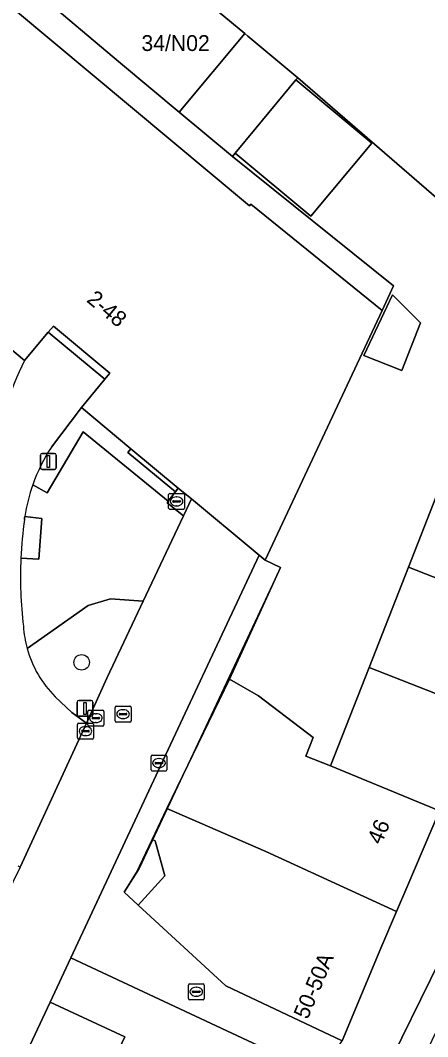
# Model space of a CAD drawing. Extents: x 160102 to 160934, y 382045 to 382923.
# Drawn here: x 160855.2 to 160880.9, y 382756.5 to 382820.7 of the extents above; entities that cross this region are included whole.
import ezdxf

# ---------------------------------------------------------------- set-up
doc = ezdxf.new("R2010")
doc.units = 0
for name, color, linetype in [('IMGEO_Boom', 7, 'Continuous'), ('IMGEO_Erf', 7, 'Continuous'), ('IMGEO_Groenvoorziening', 7, 'Continuous'), ('IMGEO_Haag', 7, 'Continuous'), ('IMGEO_Kolk', 7, 'Continuous'), ('IMGEO_Lichtmast', 7, 'Continuous'), ('IMGEO_Muur', 7, 'Continuous'), ('IMGEO_Pand', 7, 'Continuous'), ('IMGEO_Pand_nummerreeks', 7, 'Continuous'), ('IMGEO_Parkeervlak_open', 7, 'Continuous'), ('IMGEO_Rijbaan_lokaal_gesloten', 7, 'Continuous'), ('IMGEO_Rijbaan_lokaal_open', 7, 'Continuous'), ('IMGEO_Rioolput', 7, 'Continuous'), ('IMGEO_Voetpad_open', 7, 'Continuous')]:
    doc.layers.add(name, color=color, linetype=linetype)

msp = doc.modelspace()

# ---------------------------------------------------------------- linework, layer by layer
at = {"layer": 'IMGEO_Boom'}
msp.add_circle((160859.037, 382780.163), 0.489, dxfattribs=at)
at = {"layer": 'IMGEO_Erf'}
msp.add_lwpolyline([(160887.366, 382804.346), (160872.674, 382817.052), (160872.559, 382816.913), (160877.343, 382812.929), (160873.504, 382808.318), (160868.719, 382812.303), (160868.545, 382812.094), (160878.703, 382803.922), (160878.006, 382802.366), (160870.621, 382786.622), (160871.573, 382786.148), (160868.368, 382779.113), (160870.2, 382778.054), (160873.638, 382775.428), (160873.177, 382774.255), (160874.732, 382773.645), (160877.168, 382779.848), (160879.654, 382786.178), (160882.011, 382792.179)], dxfattribs=at)
for points in [[(160879.249, 382798.573), (160876.85, 382799.536), (160878.645, 382803.346), (160880.423, 382801.592)], [(160860.5, 382798.028), (160860.821, 382798.413), (160857.25, 382801.382), (160856.916, 382801.001)], [(160861.953, 382793.407), (160864.948, 382790.93), (160865.13, 382791.163), (160862.138, 382793.636)], [(160865.463, 382789.419), (160865.965, 382790.473), (160865.13, 382791.163), (160864.504, 382790.333), (160864.429, 382790.234)], [(160864.28, 382766.698), (160863.68, 382768.906), (160863.489, 382768.997), (160862.495, 382766.9), (160861.728, 382765.67), (160862.611, 382764.85)], [(160859.256, 382751.226), (160860.401, 382753.665), (160861.753, 382756.544), (160857.045, 382758.717), (160849.284, 382742.212), (160850.209, 382741.778), (160851.728, 382741.063), (160851.132, 382739.797), (160855.065, 382737.947), (160856.973, 382742.011), (160859.522, 382747.44), (160860.93, 382750.44)]]:
    msp.add_lwpolyline(points, close=True, dxfattribs=at)
at = {"layer": 'IMGEO_Groenvoorziening'}
for points in [[(160855.437, 382799.212), (160851.324, 382802.631), (160851.065, 382799.698), (160852.387, 382793.551), (160853.365, 382792.729), (160853.38, 382793.168)], [(160855.952, 382791.372), (160856.862, 382790.857), (160859.133, 382794.716), (160864.504, 382790.333), (160865.13, 382791.163), (160864.948, 382790.93), (160861.953, 382793.407), (160862.138, 382793.636), (160859.026, 382796.237), (160857.127, 382793.749)], [(160855.596, 382781.037), (160859.451, 382783.744), (160860.847, 382784.179), (160862.922, 382784.019), (160865.463, 382789.419), (160864.429, 382790.234), (160864.504, 382790.333), (160859.133, 382794.716), (160856.862, 382790.857), (160855.952, 382791.372)], [(160855.451, 382789.363), (160856.518, 382789.241), (160856.339, 382786.668), (160855.204, 382786.738)], [(160855.204, 382786.738), (160856.339, 382786.668), (160856.518, 382789.241), (160855.451, 382789.363), (160855.437, 382789.271), (160855.424, 382789.179)], [(160857.366, 382777.995), (160858.418, 382776.997), (160859.334, 382776.335), (160860.656, 382779.204), (160862.922, 382784.019), (160860.847, 382784.179), (160859.451, 382783.744), (160855.596, 382781.037)]]:
    msp.add_lwpolyline(points, dxfattribs=at)
for centre, radius, start, end in [((160878.164, 382788.105), 25.296, 153.95483, 168.45444), ((160866.373, 382787.7), 11.049, 146.80439, 160.58734), ((160866.317, 382787.72), 10.99, 160.59186, 171.40276), ((160881.902, 382785.562), 26.724, 172.22178, 177.47825), ((160882.096, 382785.549), 26.918, 177.46851, 186.63467), ((160862.288, 382782.894), 6.944, 183.75783, 195.51125), ((160862.285, 382782.893), 6.942, 195.50892, 224.87739)]:
    msp.add_arc(centre, radius, start, end, dxfattribs=at)
at = {"layer": 'IMGEO_Haag'}
for points in [[(160855.952, 382791.372), (160856.862, 382790.857), (160859.133, 382794.716), (160864.504, 382790.333), (160865.13, 382791.163), (160864.948, 382790.93), (160861.953, 382793.407), (160862.138, 382793.636), (160859.026, 382796.237), (160857.127, 382793.749)], [(160855.204, 382786.738), (160856.339, 382786.668), (160856.518, 382789.241), (160855.451, 382789.363), (160855.437, 382789.271), (160855.424, 382789.179)]]:
    msp.add_lwpolyline(points, dxfattribs=at)
for centre, radius, start, end in [((160866.373, 382787.7), 11.049, 146.80439, 160.58734), ((160881.902, 382785.562), 26.724, 172.22178, 177.47825)]:
    msp.add_arc(centre, radius, start, end, dxfattribs=at)
at = {"layer": 'IMGEO_Kolk'}
for p, q in [((160864.526, 382789.894), (160864.526, 382790.746)), ((160864.601, 382790.82), (160865.453, 382790.82)), ((160865.527, 382790.746), (160865.527, 382789.894)), ((160864.785, 382790.314), (160864.785, 382790.326)), ((160865.223, 382790.277), (160864.825, 382790.277)), ((160864.828, 382790.363), (160865.226, 382790.363)), ((160865.037, 382790.04), (160865.012, 382790.04)), ((160865.014, 382790.6), (160865.039, 382790.6)), ((160865.269, 382790.326), (160865.269, 382790.314)), ((160865.453, 382789.82), (160864.601, 382789.82)), ((160858.778, 382775.398), (160858.778, 382776.25)), ((160858.853, 382776.324), (160859.705, 382776.324)), ((160859.266, 382776.104), (160859.291, 382776.104)), ((160859.779, 382776.25), (160859.779, 382775.398)), ((160859.705, 382775.324), (160858.853, 382775.324)), ((160859.037, 382775.818), (160859.037, 382775.83)), ((160859.475, 382775.781), (160859.077, 382775.781)), ((160859.08, 382775.867), (160859.478, 382775.867)), ((160859.289, 382775.544), (160859.264, 382775.544)), ((160859.521, 382775.83), (160859.521, 382775.818)), ((160863.417, 382773.383), (160863.417, 382774.235)), ((160863.492, 382774.309), (160864.344, 382774.309)), ((160863.905, 382774.089), (160863.93, 382774.089)), ((160864.418, 382774.235), (160864.418, 382773.383)), ((160863.676, 382773.803), (160863.676, 382773.815)), ((160864.114, 382773.766), (160863.716, 382773.766)), ((160863.719, 382773.852), (160864.117, 382773.852)), ((160863.928, 382773.529), (160863.903, 382773.529)), ((160864.16, 382773.815), (160864.16, 382773.803)), ((160864.344, 382773.309), (160863.492, 382773.309)), ((160865.843, 382759.88), (160866.695, 382759.88)), ((160865.768, 382758.954), (160865.768, 382759.806)), ((160866.027, 382759.374), (160866.027, 382759.386)), ((160866.465, 382759.337), (160866.067, 382759.337)), ((160866.07, 382759.423), (160866.468, 382759.423)), ((160866.256, 382759.66), (160866.281, 382759.66)), ((160866.511, 382759.386), (160866.511, 382759.374)), ((160866.769, 382759.806), (160866.769, 382758.954)), ((160866.695, 382758.88), (160865.843, 382758.88)), ((160866.279, 382759.1), (160866.254, 382759.1))]:
    msp.add_line(p, q, dxfattribs=at)
for points in [[(160864.526, 382789.894), (160864.526, 382790.746)], [(160864.601, 382790.82), (160865.453, 382790.82)], [(160865.527, 382790.746), (160865.527, 382789.894)], [(160865.453, 382789.82), (160864.601, 382789.82)], [(160858.778, 382775.398), (160858.778, 382776.25)], [(160858.853, 382776.324), (160859.705, 382776.324)], [(160859.779, 382776.25), (160859.779, 382775.398)], [(160859.705, 382775.324), (160858.853, 382775.324)], [(160863.417, 382773.383), (160863.417, 382774.235)], [(160863.492, 382774.309), (160864.344, 382774.309)], [(160864.418, 382774.235), (160864.418, 382773.383)], [(160864.344, 382773.309), (160863.492, 382773.309)], [(160865.843, 382759.88), (160866.695, 382759.88)], [(160865.768, 382758.954), (160865.768, 382759.806)], [(160866.769, 382759.806), (160866.769, 382758.954)], [(160866.695, 382758.88), (160865.843, 382758.88)]]:
    msp.add_lwpolyline(points, dxfattribs=at)
for centre, radius, start, end in [((160864.603, 382790.744), 0.0765, 91.55205, 178.44795), ((160864.603, 382790.744), 0.0765, 91.55205, 178.44795), ((160865.451, 382790.744), 0.0765, 1.55205, 88.44795), ((160865.451, 382790.744), 0.0765, 1.55205, 88.44795), ((160864.825, 382790.323), 0.0403, 85.87752, 175.75265), ((160864.822, 382790.313), 0.0366, 178.93798, 274.71019), ((160865.226, 382790.32), 0.043, 264.86636, 352.45326), ((160865.23, 382790.325), 0.0386, 1.73085, 96.63898), ((160864.603, 382789.896), 0.0765, 181.55205, 268.44795), ((160864.603, 382789.896), 0.0765, 181.55205, 268.44795), ((160865.451, 382789.896), 0.0765, 271.55205, 358.44795), ((160865.451, 382789.896), 0.0765, 271.55205, 358.44795), ((160858.855, 382776.248), 0.0765, 91.55205, 178.44795), ((160858.855, 382776.248), 0.0765, 91.55205, 178.44795), ((160859.703, 382776.248), 0.0765, 1.55205, 88.44795), ((160859.703, 382776.248), 0.0765, 1.55205, 88.44795), ((160858.855, 382775.4), 0.0765, 181.55205, 268.44795), ((160858.855, 382775.4), 0.0765, 181.55205, 268.44795), ((160859.077, 382775.827), 0.0403, 85.87752, 175.75265), ((160859.074, 382775.817), 0.0366, 178.93798, 274.71019), ((160859.478, 382775.824), 0.043, 264.86636, 352.45326), ((160859.482, 382775.829), 0.0386, 1.73085, 96.63898), ((160859.703, 382775.4), 0.0765, 271.55205, 358.44795), ((160859.703, 382775.4), 0.0765, 271.55205, 358.44795), ((160863.494, 382774.233), 0.0765, 91.55205, 178.44795), ((160863.494, 382774.233), 0.0765, 91.55205, 178.44795), ((160864.342, 382774.233), 0.0765, 1.55205, 88.44795), ((160864.342, 382774.233), 0.0765, 1.55205, 88.44795), ((160863.494, 382773.385), 0.0765, 181.55205, 268.44795), ((160863.494, 382773.385), 0.0765, 181.55205, 268.44795), ((160863.716, 382773.812), 0.0403, 85.87752, 175.75265), ((160863.713, 382773.802), 0.0366, 178.93798, 274.71019), ((160864.117, 382773.809), 0.043, 264.86636, 352.45326), ((160864.121, 382773.814), 0.0386, 1.73085, 96.63898), ((160864.342, 382773.385), 0.0765, 271.55205, 358.44795), ((160864.342, 382773.385), 0.0765, 271.55205, 358.44795), ((160865.845, 382759.804), 0.0765, 91.55205, 178.44795), ((160865.845, 382759.804), 0.0765, 91.55205, 178.44795), ((160866.693, 382759.804), 0.0765, 1.55205, 88.44795), ((160866.693, 382759.804), 0.0765, 1.55205, 88.44795), ((160866.067, 382759.383), 0.0403, 85.87752, 175.75265), ((160866.064, 382759.373), 0.0366, 178.93798, 274.71019), ((160866.468, 382759.38), 0.043, 264.86636, 352.45326), ((160866.472, 382759.385), 0.0386, 1.73085, 96.63898), ((160865.845, 382758.956), 0.0765, 181.55205, 268.44795), ((160865.845, 382758.956), 0.0765, 181.55205, 268.44795), ((160866.693, 382758.956), 0.0765, 271.55205, 358.44795), ((160866.693, 382758.956), 0.0765, 271.55205, 358.44795)]:
    msp.add_arc(centre, radius, start, end, dxfattribs=at)
for centre, major_axis, ratio, start_param, end_param in [((160865.013, 382790.32), (-0.387, 0.002), 0.722429, 4.712389, 7.853982), ((160865.038, 382790.32), (-0.39, 0.002), 0.717154, 1.570796, 4.712389), ((160859.265, 382775.824), (-0.387, 0.002), 0.722429, 4.712389, 7.853982), ((160859.29, 382775.824), (-0.39, 0.002), 0.717154, 1.570796, 4.712389), ((160863.904, 382773.809), (-0.387, 0.002), 0.722429, 4.712389, 7.853982), ((160863.929, 382773.809), (-0.39, 0.002), 0.717154, 1.570796, 4.712389), ((160866.255, 382759.38), (-0.387, 0.002), 0.722429, 4.712389, 7.853982), ((160866.28, 382759.38), (-0.39, 0.002), 0.717154, 1.570796, 4.712389)]:
    msp.add_ellipse(centre, major_axis=major_axis, ratio=ratio, start_param=start_param, end_param=end_param, dxfattribs=at)
at = {"layer": 'IMGEO_Lichtmast'}
for p, q in [((160856.44, 382792.444), (160856.44, 382793.244)), ((160856.44, 382793.244), (160856.44, 382792.444)), ((160856.54, 382793.344), (160857.33, 382793.344)), ((160857.33, 382793.344), (160856.54, 382793.344)), ((160857.43, 382793.244), (160857.43, 382792.444)), ((160857.43, 382792.444), (160857.43, 382793.244)), ((160857.33, 382792.344), (160856.54, 382792.344)), ((160856.54, 382792.344), (160857.33, 382792.344)), ((160858.751, 382776.86), (160858.751, 382777.66)), ((160858.751, 382777.66), (160858.751, 382776.86)), ((160858.851, 382777.76), (160859.641, 382777.76)), ((160859.641, 382777.76), (160858.851, 382777.76)), ((160859.741, 382777.66), (160859.741, 382776.86)), ((160859.741, 382776.86), (160859.741, 382777.66)), ((160859.641, 382776.76), (160858.851, 382776.76)), ((160858.851, 382776.76), (160859.641, 382776.76))]:
    msp.add_line(p, q, dxfattribs=at)
for points in [[(160856.86, 382793.219), (160857.01, 382793.219), (160857.01, 382792.469), (160856.86, 382792.469), (160856.86, 382793.219)], [(160859.171, 382777.635), (160859.321, 382777.635), (160859.321, 382776.885), (160859.171, 382776.885), (160859.171, 382777.635)]]:
    msp.add_lwpolyline(points, dxfattribs=at)
for centre, start, end in [((160856.54, 382793.244), 90, 180), ((160856.54, 382793.244), 90, 180), ((160857.33, 382793.244), 0, 90), ((160857.33, 382793.244), 360, 90), ((160856.54, 382792.444), 180, 270), ((160856.54, 382792.444), 180, 270), ((160857.33, 382792.444), 270, 0), ((160857.33, 382792.444), 270, 0), ((160858.851, 382777.66), 90, 180), ((160858.851, 382777.66), 90, 180), ((160859.641, 382777.66), 0, 90), ((160859.641, 382777.66), 360, 90), ((160858.851, 382776.86), 180, 270), ((160858.851, 382776.86), 180, 270), ((160859.641, 382776.86), 270, 0), ((160859.641, 382776.86), 270, 0)]:
    msp.add_arc(centre, 0.1, start, end, dxfattribs=at)
at = {"layer": 'IMGEO_Muur'}
for points in [[(160837.913, 382837.822), (160861.483, 382817.978)], [(160872.674, 382817.052), (160887.366, 382804.346)], [(160868.545, 382812.094), (160878.703, 382803.922), (160878.006, 382802.366)], [(160865.463, 382789.419), (160865.965, 382790.473)], [(160862.922, 382784.019), (160865.463, 382789.419)], [(160870.234, 382786.936), (160864.175, 382773.992)], [(160870.621, 382786.622), (160871.573, 382786.148), (160862.66, 382767.165), (160861.728, 382765.67), (160862.611, 382764.85)], [(160860.656, 382779.204), (160862.922, 382784.019)], [(160857.045, 382758.717), (160849.284, 382742.212)]]:
    msp.add_lwpolyline(points, dxfattribs=at)
at = {"layer": 'IMGEO_Pand'}
msp.add_lwpolyline([(160825.02, 382824.486), (160830.912, 382819.594), (160832.176, 382818.546), (160837.242, 382814.337), (160839.015, 382812.863), (160839.688, 382812.303), (160840.94, 382811.263), (160843.075, 382809.488), (160851.324, 382802.631), (160855.437, 382799.212), (160856.916, 382801.001), (160857.25, 382801.382), (160860.821, 382798.413), (160860.5, 382798.028), (160859.026, 382796.237), (160862.138, 382793.636), (160865.13, 382791.163), (160865.965, 382790.473), (160870.234, 382786.936), (160870.621, 382786.622), (160878.006, 382802.366), (160869.704, 382809.079), (160869.624, 382808.98), (160837.27, 382835.986)], dxfattribs=at)
for points in [[(160869.524, 382819.676), (160869.325, 382819.842), (160865.195, 382814.885), (160868.545, 382812.094), (160868.719, 382812.303), (160870.051, 382813.902), (160872.559, 382816.913), (160872.674, 382817.052)], [(160872.559, 382816.913), (160870.051, 382813.902), (160868.719, 382812.303), (160873.504, 382808.318), (160877.343, 382812.929)], [(160879.249, 382798.573), (160880.423, 382801.592), (160878.645, 382803.346), (160876.85, 382799.536)], [(160879.654, 382786.178), (160888.509, 382782.704), (160890.863, 382788.706), (160882.011, 382792.179)], [(160886.026, 382776.373), (160888.509, 382782.704), (160879.654, 382786.178), (160877.168, 382779.848)], [(160886.026, 382776.373), (160877.168, 382779.848), (160874.732, 382773.645), (160881.607, 382770.804), (160883.542, 382770.043)], [(160874.732, 382773.645), (160873.177, 382774.255), (160873.638, 382775.428), (160870.2, 382778.054), (160868.368, 382779.113), (160864.409, 382770.935), (160870.655, 382768.224), (160878.904, 382764.441), (160879.55, 382765.961), (160881.607, 382770.804)], [(160870.655, 382768.224), (160864.409, 382770.935), (160863.489, 382768.997), (160863.68, 382768.906), (160864.28, 382766.698), (160862.611, 382764.85), (160868.142, 382759.756), (160875.47, 382756.281), (160877.92, 382762.125), (160878.904, 382764.441)], [(160871.428, 382748.493), (160874.085, 382754.152), (160858.349, 382761.529), (160857.045, 382758.717), (160861.753, 382756.544), (160860.401, 382753.665), (160862.075, 382752.878)]]:
    msp.add_lwpolyline(points, close=True, dxfattribs=at)
at = {"layer": 'IMGEO_Parkeervlak_open'}
msp.add_lwpolyline([(160836.872, 382845.803), (160836.59, 382845.555), (160833.184, 382842.181), (160837.913, 382837.822), (160861.483, 382817.978), (160865.195, 382814.885), (160869.325, 382819.842), (160865.612, 382822.936), (160865.06, 382822.273)], close=True, dxfattribs=at)
at = {"layer": 'IMGEO_Rijbaan_lokaal_gesloten'}
msp.add_lwpolyline([(160911.478, 382831.312), (160909.834, 382827.177), (160897.018, 382796.438), (160883.479, 382765.119), (160876.197, 382750.267), (160877.844, 382749.439), (160883.947, 382762.152)], dxfattribs=at)
at = {"layer": 'IMGEO_Rijbaan_lokaal_open'}
for points in [[(160865.612, 382822.936), (160869.325, 382819.842), (160869.524, 382819.676), (160872.674, 382817.052), (160887.366, 382804.346), (160887.47, 382804.606), (160887.971, 382804.441), (160887.884, 382804.176), (160891.739, 382802.902), (160891.826, 382803.167), (160892.339, 382802.997), (160892.252, 382802.732), (160895.357, 382801.706), (160898.179, 382808.41), (160893.574, 382810.356), (160885.688, 382813.687), (160886.391, 382815.35), (160881.889, 382817.252), (160889.866, 382835.579)], [(160848.871, 382738.983), (160847.977, 382739.405), (160849.284, 382742.212), (160857.045, 382758.717), (160858.349, 382761.529), (160864.175, 382773.992), (160870.234, 382786.936), (160865.965, 382790.473), (160865.463, 382789.419), (160862.922, 382784.019), (160860.656, 382779.204), (160859.334, 382776.335), (160855.156, 382767.252), (160854.243, 382765.384), (160851.387, 382759.264), (160847.78, 382751.534), (160846.897, 382749.655), (160841.095, 382737.186), (160840.341, 382735.558), (160832.435, 382718.448), (160829.713, 382712.474)]]:
    msp.add_lwpolyline(points, dxfattribs=at)
at = {"layer": 'IMGEO_Rioolput'}
for p, q in [((160861.15, 382776.472), (160861.15, 382777.324)), ((160861.225, 382777.398), (160862.077, 382777.398)), ((160861.638, 382777.178), (160861.663, 382777.178)), ((160862.151, 382777.324), (160862.151, 382776.472)), ((160859.431, 382776.221), (160859.431, 382777.073)), ((160859.506, 382777.147), (160860.358, 382777.147)), ((160859.69, 382776.641), (160859.69, 382776.653)), ((160860.128, 382776.604), (160859.73, 382776.604)), ((160859.733, 382776.69), (160860.131, 382776.69)), ((160859.919, 382776.927), (160859.944, 382776.927)), ((160860.174, 382776.653), (160860.174, 382776.641)), ((160860.432, 382777.073), (160860.432, 382776.221)), ((160861.409, 382776.892), (160861.409, 382776.904)), ((160861.847, 382776.855), (160861.449, 382776.855)), ((160861.452, 382776.941), (160861.85, 382776.941)), ((160861.661, 382776.618), (160861.636, 382776.618)), ((160861.893, 382776.904), (160861.893, 382776.892)), ((160860.358, 382776.147), (160859.506, 382776.147)), ((160859.942, 382776.367), (160859.917, 382776.367)), ((160862.077, 382776.398), (160861.225, 382776.398))]:
    msp.add_line(p, q, dxfattribs=at)
for points in [[(160861.15, 382776.472), (160861.15, 382777.324)], [(160861.225, 382777.398), (160862.077, 382777.398)], [(160862.151, 382777.324), (160862.151, 382776.472)], [(160859.431, 382776.221), (160859.431, 382777.073)], [(160859.506, 382777.147), (160860.358, 382777.147)], [(160860.432, 382777.073), (160860.432, 382776.221)], [(160860.358, 382776.147), (160859.506, 382776.147)], [(160862.077, 382776.398), (160861.225, 382776.398)]]:
    msp.add_lwpolyline(points, dxfattribs=at)
for centre, radius, start, end in [((160861.227, 382777.322), 0.0765, 91.55205, 178.44795), ((160861.227, 382777.322), 0.0765, 91.55205, 178.44795), ((160862.075, 382777.322), 0.0765, 1.55205, 88.44795), ((160862.075, 382777.322), 0.0765, 1.55205, 88.44795), ((160859.508, 382777.071), 0.0765, 91.55205, 178.44795), ((160859.508, 382777.071), 0.0765, 91.55205, 178.44795), ((160859.73, 382776.65), 0.0403, 85.87752, 175.75265), ((160859.727, 382776.64), 0.0366, 178.93798, 274.71019), ((160860.131, 382776.647), 0.043, 264.86636, 352.45326), ((160860.135, 382776.652), 0.0386, 1.73085, 96.63898), ((160860.356, 382777.071), 0.0765, 1.55205, 88.44795), ((160860.356, 382777.071), 0.0765, 1.55205, 88.44795), ((160861.449, 382776.901), 0.0403, 85.87752, 175.75265), ((160861.446, 382776.891), 0.0366, 178.93798, 274.71019), ((160861.85, 382776.898), 0.043, 264.86636, 352.45326), ((160861.854, 382776.903), 0.0386, 1.73085, 96.63898), ((160859.508, 382776.223), 0.0765, 181.55205, 268.44795), ((160859.508, 382776.223), 0.0765, 181.55205, 268.44795), ((160860.356, 382776.223), 0.0765, 271.55205, 358.44795), ((160860.356, 382776.223), 0.0765, 271.55205, 358.44795), ((160861.227, 382776.474), 0.0765, 181.55205, 268.44795), ((160861.227, 382776.474), 0.0765, 181.55205, 268.44795), ((160862.075, 382776.474), 0.0765, 271.55205, 358.44795), ((160862.075, 382776.474), 0.0765, 271.55205, 358.44795)]:
    msp.add_arc(centre, radius, start, end, dxfattribs=at)
for centre, major_axis, ratio, start_param, end_param in [((160861.637, 382776.898), (-0.387, 0.002), 0.722429, 4.712389, 7.853982), ((160861.662, 382776.898), (-0.39, 0.002), 0.717154, 1.570796, 4.712389), ((160859.918, 382776.647), (-0.387, 0.002), 0.722429, 4.712389, 7.853982), ((160859.943, 382776.647), (-0.39, 0.002), 0.717154, 1.570796, 4.712389)]:
    msp.add_ellipse(centre, major_axis=major_axis, ratio=ratio, start_param=start_param, end_param=end_param, dxfattribs=at)
at = {"layer": 'IMGEO_Voetpad_open'}
for points in [[(160837.913, 382837.822), (160836.442, 382836.685), (160837.27, 382835.986), (160869.624, 382808.98), (160869.704, 382809.079), (160878.006, 382802.366), (160878.703, 382803.922), (160868.545, 382812.094), (160865.195, 382814.885), (160861.483, 382817.978)], [(160868.368, 382779.113), (160871.573, 382786.148), (160870.621, 382786.622), (160870.234, 382786.936), (160864.175, 382773.992), (160858.349, 382761.529), (160874.085, 382754.152), (160875.47, 382756.281), (160868.142, 382759.756), (160862.611, 382764.85), (160861.728, 382765.67), (160862.495, 382766.9), (160863.489, 382768.997), (160864.409, 382770.935)]]:
    msp.add_lwpolyline(points, close=True, dxfattribs=at)
for points in [[(160869.922, 382737.434), (160875.933, 382749.726), (160876.197, 382750.267), (160883.479, 382765.119), (160897.018, 382796.438), (160909.834, 382827.177), (160911.478, 382831.312)], [(160857.127, 382793.749), (160859.026, 382796.237), (160860.5, 382798.028), (160856.916, 382801.001), (160855.437, 382799.212)], [(160855.424, 382789.179), (160855.437, 382789.271), (160855.451, 382789.363)], [(160855.005, 382767.319), (160855.156, 382767.252), (160859.334, 382776.335), (160858.418, 382776.997), (160857.366, 382777.995)], [(160881.607, 382770.804), (160879.55, 382765.961), (160878.904, 382764.441), (160877.92, 382762.125), (160875.47, 382756.281)]]:
    msp.add_lwpolyline(points, dxfattribs=at)
for centre, radius, start, end in [((160878.164, 382788.105), 25.296, 153.95483, 168.45444), ((160866.373, 382787.7), 11.049, 146.80439, 160.58734), ((160866.317, 382787.72), 10.99, 160.59186, 171.40276), ((160881.902, 382785.562), 26.724, 172.22178, 177.47825), ((160882.096, 382785.549), 26.918, 177.46851, 186.63467), ((160862.288, 382782.894), 6.944, 183.75783, 195.51125), ((160862.285, 382782.893), 6.942, 195.50892, 224.87739)]:
    msp.add_arc(centre, radius, start, end, dxfattribs=at)

# ---------------------------------------------------------------- texts
at = {"layer": 'IMGEO_Pand_nummerreeks'}
msp.add_text('34/N02', height=1, dxfattribs=at).set_placement((160862.808, 382818.741))
for s, rotation, p in [('2-48', 320.11515, (160859.292, 382802.961)), ('46', 66.9845, (160877.936, 382768.607)), ('50-50A', 67.16211, (160873.291, 382757.586))]:
    msp.add_text(s, height=1, rotation=rotation, dxfattribs=at).set_placement(p)

doc.saveas('drawing.dxf')
